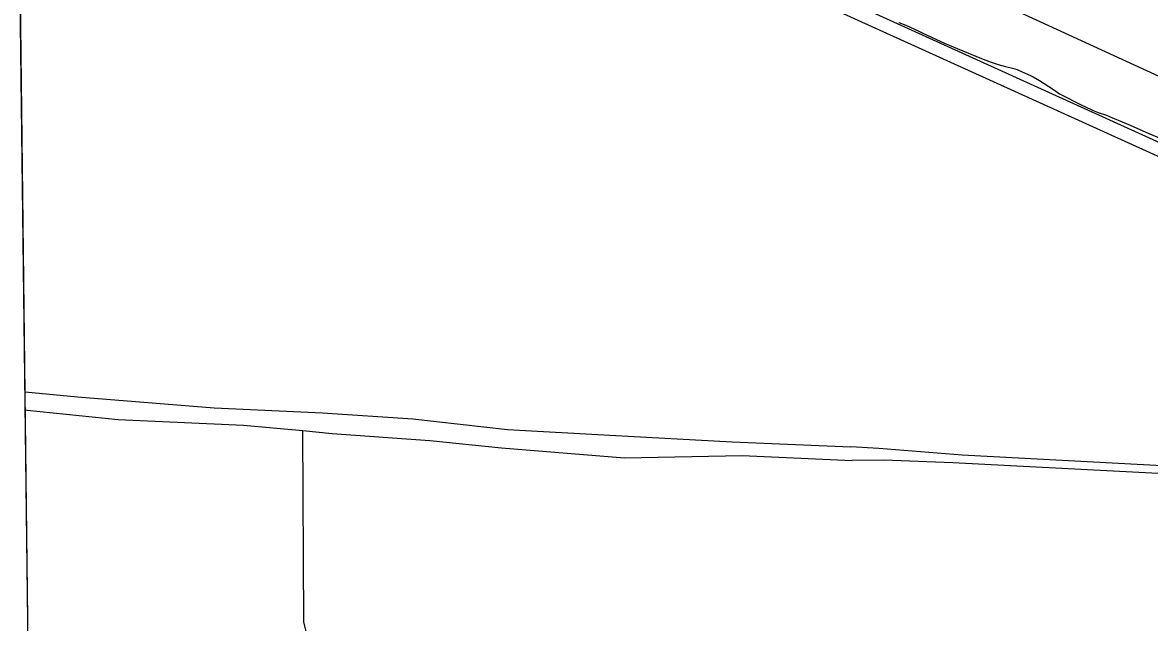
# Model space of a CAD drawing. Extents: x 3715084 to 3753216, y 488173 to 513963.
# Drawn here: x 3719146 to 3720571, y 509921 to 510679 of the extents above; entities that cross this region are included whole.
import ezdxf

# ---------------------------------------------------------------- set-up
doc = ezdxf.new("R2010")
doc.units = 0
for name, color, linetype in [('V-GRID-FRAM', 7, 'Continuous'), ('V-LEVE-TOET', 7, 'Continuous'), ('V-SITE-VEGE', 7, 'Continuous'), ('V-TOPO-BNDY', 7, 'Continuous'), ('V-TOPO-SHOR', 7, 'Continuous')]:
    doc.layers.add(name, color=color, linetype=linetype)

msp = doc.modelspace()

# ---------------------------------------------------------------- linework, layer by layer
at = {"layer": 'V-GRID-FRAM'}
msp.add_lwpolyline([(3719350.3, 493590.7), (3719130.8, 511772.1), (3750813.3, 512168.5), (3751048.6, 493987.2), (3719350.3, 493590.7)], dxfattribs=at)
at = {"layer": 'V-LEVE-TOET'}
for points in [[(3719136.8, 511278.1), (3720138.4, 510815.9), (3721449.3, 510213.4)], [(3721421.2, 510147.1), (3719137.9, 511184.1)]]:
    msp.add_lwpolyline(points, dxfattribs=at)
at = {"layer": 'V-SITE-VEGE'}
for p, q in [((3719184.3, 507344.8), (3719137.9, 511188.9)), ((3720253.7, 510679.5), (3720262.9, 510676.2)), ((3720262.9, 510676.2), (3720278.1, 510669)), ((3720278.1, 510669), (3720283.5, 510666.3)), ((3720283.5, 510666.3), (3720312.3, 510653.1)), ((3720312.3, 510653.1), (3720327.4, 510646.5)), ((3720327.4, 510646.5), (3720358.4, 510633.8)), ((3720358.4, 510633.8), (3720369.2, 510629.9)), ((3720369.2, 510629.9), (3720379.5, 510626.6)), ((3720379.5, 510626.6), (3720388.7, 510623.9)), ((3720388.7, 510623.9), (3720397.4, 510621.6)), ((3720397.4, 510621.6), (3720403.4, 510620)), ((3720403.4, 510620), (3720409.9, 510617.2)), ((3720409.9, 510617.2), (3720420.2, 510612.3)), ((3720420.2, 510612.3), (3720423.5, 510610.6)), ((3720423.5, 510610.6), (3720431.6, 510606.2)), ((3720431.6, 510606.2), (3720449.5, 510594.7)), ((3720449.5, 510594.7), (3720457, 510589.3)), ((3720457, 510589.3), (3720485.8, 510574.4)), ((3720485.8, 510574.4), (3720489, 510573.3)), ((3720489, 510573.3), (3720499.3, 510568.4)), ((3720499.3, 510568.4), (3720505.8, 510565.6)), ((3720505.8, 510565.6), (3720516.1, 510562.3)), ((3720516.1, 510562.3), (3720523.7, 510559)), ((3720523.7, 510559), (3720536.2, 510554.1)), ((3720536.2, 510554.1), (3720546, 510549.7)), ((3720546, 510549.7), (3720569.8, 510539.2)), ((3720569.8, 510539.2), (3720589.9, 510530.9))]:
    msp.add_line(p, q, dxfattribs=at)
at = {"layer": 'V-TOPO-BNDY'}
msp.add_line((3719138.1, 511166.3), (3723819.3, 509038.5), dxfattribs=at)
at = {"layer": 'V-TOPO-SHOR'}
for points in [[(3719149.7, 510212.5), (3719215.9, 510206), (3719388.8, 510192.4), (3719525.5, 510186.1), (3719639.8, 510178.5), (3719759.1, 510165), (3719888.7, 510157.7), (3720043.4, 510149.2), (3720193.1, 510142.8)], [(3719149.9, 510189.6), (3719152.4, 510189.4), (3719267.5, 510177.6), (3719425.7, 510170.5), (3719500.8, 510163.5), (3719537.8, 510160), (3719661, 510150.9), (3719751.8, 510141.8), (3719907.3, 510129), (3720055.7, 510131.8), (3720194.8, 510125.7)], [(3720089.4, 508682.7), (3719871.2, 508824.7), (3719781.8, 508880.5), (3719765.9, 508898.4), (3719744.4, 508939.7), (3719738.1, 509012.4), (3719731.6, 509087.7), (3719715.2, 509136.9), (3719693.7, 509178.2), (3719666.8, 509234.9), (3719656, 509260.8), (3719642.4, 509291.8), (3719605.4, 509491.4), (3719502.1, 509921.5), (3719500.8, 510163.5)], [(3720333.8, 510132.5), (3720228.6, 510140.7), (3720193.1, 510142.8)], [(3721454.8, 509127.4), (3721394.1, 509274.1), (3721242.1, 509620), (3721056, 510038.1), (3721045.6, 510050.1), (3721033.7, 510061.4), (3721017.8, 510070.8), (3721002, 510078.2), (3720985.7, 510082.6), (3720626.1, 510116.9), (3720333.8, 510132.5)], [(3720321.9, 510122.5), (3720235.1, 510125.9), (3720194.8, 510125.7)], [(3721447.8, 509120.5), (3721377.6, 509276.6), (3721229.7, 509617.1), (3721048.3, 510029.2), (3721030.1, 510050.8), (3721020, 510059.1), (3721008.3, 510065.7), (3720994.1, 510072.9), (3720984.1, 510074.7), (3720621.9, 510106.9), (3720321.9, 510122.5)]]:
    msp.add_lwpolyline(points, dxfattribs=at)

doc.saveas('drawing.dxf')
